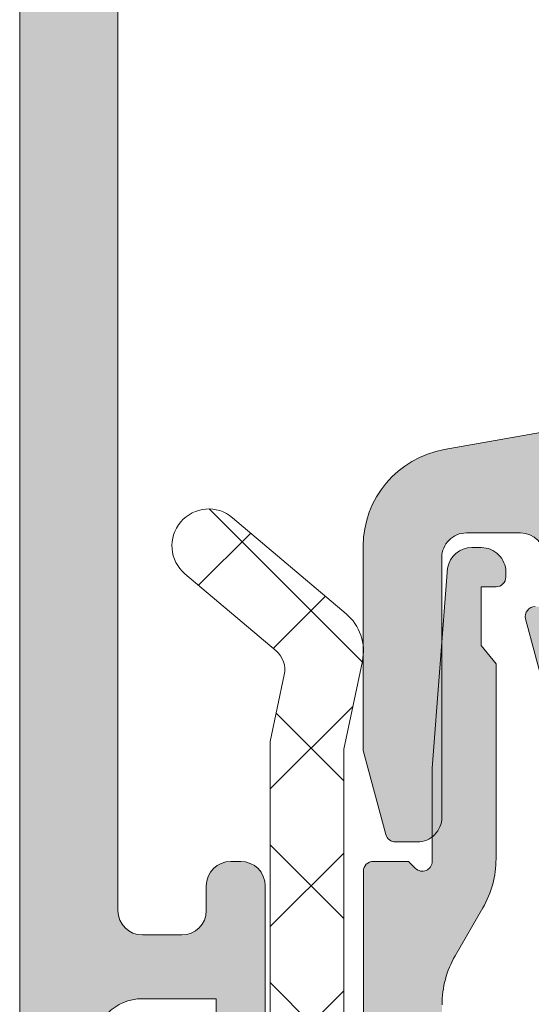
# Model space of a CAD drawing. Header units: millimetres. Extents: x 144573 to 336993, y 74252 to 247042.
# Tile 553 of 656: x 198233 to 198244, y 195401 to 195422. Entities that reach past the tile are written whole.
import ezdxf

# ---------------------------------------------------------------- set-up
doc = ezdxf.new("R2010")
doc.units = ezdxf.units.MM
doc.layers.add('FASÁDA DETAILNÍ', color=255, linetype='Continuous', lineweight=0)
doc.layers.add('NOVA', color=255, linetype='Continuous', lineweight=0)

# ---------------------------------------------------------------- blocks, each defined once
blk = doc.blocks.new('A$C69D17D4D')
at = {"layer": 'FASÁDA DETAILNÍ'}
h = blk.add_hatch(color=256, dxfattribs=at)
edge = h.paths.add_edge_path()
edge.add_arc((-24911.3180359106, 22023.51065356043), 0.5000674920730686, 180.007732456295, 269.9922675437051)
edge.add_line((-24911.31810339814, 22023.01058607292), (-24907.31810339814, 22023.01058607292))
edge.add_arc((-24907.31817088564, 22023.51065356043), 0.5000674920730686, 270.007732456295, 359.992267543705)
edge.add_line((-24906.81810339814, 22023.51058607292), (-24906.81810339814, 22024.81063490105))
edge.add_arc((-24907.31814029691, 22024.81059800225), 0.5000369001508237, 0.004227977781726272, 89.99577202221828)
edge.add_line((-24907.31810339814, 22025.31063490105), (-24907.81810339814, 22025.31063490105))
edge.add_line((-24907.81810339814, 22025.31063490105), (-24907.81810339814, 22024.31063490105))
edge.add_line((-24907.81810339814, 22024.31063490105), (-24909.31810339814, 22024.31063490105))
edge.add_arc((-24909.31814037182, 22025.31059792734), 0.9999630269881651, 179.9978814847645, 270.00211851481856, ccw=False)
edge.add_line((-24910.31810339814, 22025.31063490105), (-24910.31810339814, 22029.31063490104))
edge.add_arc((-24909.3180265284, 22029.31055803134), 1.000076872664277, 90.00440397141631, 179.9955960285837, ccw=False)
edge.add_line((-24909.31810339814, 22030.31063490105), (-24907.81810339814, 22030.31063490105))
edge.add_line((-24907.81810339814, 22030.31063490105), (-24907.81810339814, 22029.31063490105))
edge.add_line((-24907.81810339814, 22029.31063490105), (-24907.31810339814, 22029.31063490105))
edge.add_arc((-24907.31804592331, 22029.81057742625), 0.4999425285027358, 269.9934131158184, 360.0065868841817)
edge.add_line((-24906.81810339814, 22029.81063490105), (-24906.81810339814, 22032.61062269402))
edge.add_arc((-24907.31810339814, 22032.61062269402), 0.5, 0, 90)
edge.add_line((-24907.31810339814, 22033.11062269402), (-24907.51810339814, 22033.11062269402))
edge.add_arc((-24907.51810339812, 22032.61062269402), 0.5, 90, 180)
edge.add_line((-24908.01810339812, 22032.61062269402), (-24908.01810339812, 22032.11062269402))
edge.add_arc((-24908.51813849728, 22032.11065779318), 0.5000351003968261, 270.0040217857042, 359.9959782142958, ccw=False)
edge.add_line((-24908.51810339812, 22031.61062269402), (-24909.31810644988, 22031.61062269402))
edge.add_arc((-24909.31808988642, 22032.11063925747), 0.5000165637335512, 180.0018979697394, 269.9981020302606, ccw=False)
edge.add_line((-24909.81810644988, 22032.11062269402), (-24909.81810644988, 22063.4106165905))
edge.add_line((-24909.81810644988, 22063.4106165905), (-24909.38570981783, 22069.44907421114))
edge.add_arc((-24908.38649013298, 22069.41061815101), 0.9999594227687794, 90, 177.7959971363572, ccw=False)
edge.add_line((-24908.38649013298, 22070.41057757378), (-24901.71803792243, 22070.41057757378))
edge.add_arc((-24901.71803792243, 22069.91057757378), 0.5, -4.16889633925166e-10, 89.99999999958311, ccw=False)
edge.add_line((-24901.21803792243, 22069.91057757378), (-24901.21803792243, 22069.01057757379))
edge.add_arc((-24900.71803792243, 22069.01057757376), 0.5, 180, 270)
edge.add_line((-24900.71803792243, 22068.51057757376), (-24899.31803639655, 22068.51057757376))
edge.add_arc((-24899.05051580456, 22068.43174112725), 0.2788950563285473, 88.83541062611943, 163.580123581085, ccw=False)
edge.add_line((-24899.04484739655, 22068.71057857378), (-24898.59125339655, 22068.71057857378))
edge.add_arc((-24898.58559273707, 22068.43171047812), 0.2789255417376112, 16.424594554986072, 91.16287007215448, ccw=False)
edge.add_line((-24898.31804939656, 22068.51057757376), (-24896.43803839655, 22068.51057757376))
edge.add_arc((-24896.43803839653, 22068.81057757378), 0.3000000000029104, 270.0000000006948, 359.9999999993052)
edge.add_line((-24896.13803839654, 22068.81057757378), (-24896.13803839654, 22069.79055189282))
edge.add_arc((-24896.43803839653, 22069.7905518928), 0.3000000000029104, 6.948027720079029e-10, 89.9999999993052)
edge.add_line((-24896.43803839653, 22070.09055189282), (-24899.19803639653, 22070.09055189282))
edge.add_arc((-24899.19803639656, 22070.21055189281), 0.1199999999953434, 179.999999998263, 270.000000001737, ccw=False)
edge.add_line((-24899.31803639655, 22070.21055189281), (-24899.31803639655, 22074.51057757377))
edge.add_arc((-24898.81803639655, 22074.51057757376), 0.5, 90, 180, ccw=False)
edge.add_line((-24898.81803639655, 22075.01057757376), (-24898.11803639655, 22075.01057757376))
edge.add_line((-24898.11803639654, 22075.01057757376), (-24895.72521607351, 22073.62908211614))
edge.add_arc((-24895.65615618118, 22073.74869735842), 0.1381197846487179, 239.9999999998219, 360)
edge.add_line((-24895.51803639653, 22073.74869735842), (-24895.51803639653, 22077.51057757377))
edge.add_arc((-24893.51803639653, 22077.51057757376), 2, 90, 180, ccw=False)
edge.add_line((-24893.51803639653, 22079.51057757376), (-24892.95004101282, 22079.51057757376))
edge.add_arc((-24892.95004101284, 22080.01057757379), 0.500000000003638, 270, 304.4790717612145)
edge.add_arc((-24895.49751429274, 22083.72007617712), 4.999999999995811, 304.4790717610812, 354.6507719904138)
edge.add_arc((-24890.65616305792, 22083.27245778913), 0.1381197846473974, 352.2975625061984, 479.9999999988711)
edge.add_line((-24890.72522295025, 22083.3920730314), (-24893.11804327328, 22082.01057757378))
edge.add_line((-24893.11804327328, 22082.01057757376), (-24893.81804327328, 22082.01057757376))
edge.add_arc((-24893.81804327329, 22082.51057757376), 0.5, 180, 270, ccw=False)
edge.add_line((-24894.31804327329, 22082.51057757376), (-24894.31804327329, 22086.81060325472))
edge.add_arc((-24894.1980432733, 22086.81060325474), 0.1199999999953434, 90, 180, ccw=False)
edge.add_line((-24894.1980432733, 22086.93060325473), (-24891.43804527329, 22086.93060325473))
edge.add_arc((-24891.4380452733, 22087.23060325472), 0.3000000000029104, 270.0000000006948, 359.9999999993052)
edge.add_line((-24891.13804527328, 22087.23060325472), (-24891.13804527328, 22088.21057757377))
edge.add_arc((-24891.4380452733, 22088.21057757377), 0.3000000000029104, 6.948027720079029e-10, 89.9999999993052)
edge.add_line((-24891.43804527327, 22088.51057757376), (-24893.31805627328, 22088.51057757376))
edge.add_arc((-24893.58559961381, 22088.58944466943), 0.2789255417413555, 268.83712992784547, 343.57540544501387, ccw=False)
edge.add_line((-24893.5912602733, 22088.31057657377), (-24894.0448542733, 22088.31057657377))
edge.add_arc((-24894.0505226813, 22088.58941402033), 0.2788950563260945, 196.419876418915, 271.16458937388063, ccw=False)
edge.add_line((-24894.31804327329, 22088.51057757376), (-24897.31810175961, 22088.51057757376))
edge.add_line((-24897.31810175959, 22088.51057757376), (-24898.01820465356, 22087.81050520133))
edge.add_line((-24898.01820465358, 22087.81050520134), (-24898.01820465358, 22087.21049909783))
edge.add_line((-24898.01820465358, 22087.21049909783), (-24896.41819855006, 22087.21049909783))
edge.add_arc((-24896.41820799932, 22086.71048964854), 0.5000094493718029, 0.0010827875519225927, 89.99891721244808, ccw=False)
edge.add_line((-24895.91819855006, 22086.71049909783), (-24895.91819855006, 22086.31507101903))
edge.add_arc((-24896.41819855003, 22086.31507101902), 0.499999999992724, 344.99999999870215, 359.99999999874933, ccw=False)
edge.add_line((-24895.93523563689, 22086.18566149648), (-24896.31944443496, 22084.75177474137))
edge.add_arc((-24897.28537026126, 22085.01059378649), 0.9999999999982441, 270, 344.99999999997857, ccw=False)
edge.add_line((-24897.28537026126, 22084.01059378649), (-24903.01819244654, 22084.01059378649))
edge.add_line((-24903.01819244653, 22084.01059378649), (-24903.01819244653, 22087.21049909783))
edge.add_line((-24903.01819244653, 22087.21049909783), (-24902.21820465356, 22087.21049909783))
edge.add_line((-24902.21820465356, 22087.21049909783), (-24902.21820465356, 22087.81050520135))
edge.add_line((-24902.21820465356, 22087.81050520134), (-24903.43063751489, 22088.51048689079))
edge.add_line((-24903.43063751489, 22088.51048689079), (-24904.51819244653, 22088.51048689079))
edge.add_line((-24904.51819244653, 22088.51048689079), (-24904.51819244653, 22073.51057757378))
edge.add_arc((-24905.01819244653, 22073.51057757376), 0.5, -90, 0, ccw=False)
edge.add_line((-24905.01819244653, 22073.01057757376), (-24910.81810339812, 22073.01057757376))
edge.add_arc((-24910.81810339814, 22072.01057757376), 1, 90, 180)
edge.add_line((-24911.81810339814, 22072.01057757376), (-24911.81810339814, 22023.51058607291))
edge = h.paths.add_edge_path(flags=16)
edge.add_line((-24902.21820465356, 22082.41059378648), (-24897.81820465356, 22082.41059378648))
edge.add_arc((-24897.81820465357, 22081.91059378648), 0.5, 0, 90, ccw=False)
edge.add_line((-24897.31820465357, 22081.91059378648), (-24897.31820465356, 22077.51059378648))
edge.add_arc((-24897.81820465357, 22077.51059378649), 0.5, -90, 0, ccw=False)
edge.add_line((-24897.81820465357, 22077.01059378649), (-24902.21820465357, 22077.01059378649))
edge.add_arc((-24902.21820465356, 22077.51059378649), 0.5, 180, 270, ccw=False)
edge.add_line((-24902.71820465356, 22077.51059378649), (-24902.71820465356, 22081.91059378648))
edge.add_arc((-24902.21820465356, 22081.91059378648), 0.5, 90, 180, ccw=False)
h = blk.add_hatch(color=256, dxfattribs=at)
edge = h.paths.add_edge_path(flags=16)
edge.add_line((-24899.32188839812, 22040.71044225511), (-24895.12213839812, 22040.71044225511))
edge.add_ellipse((-24895.1221380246, 22040.21044262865), major_axis=(-0.4999996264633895, 0), ratio=1, start_angle=179.9999571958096, end_angle=270.0000428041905, ccw=False)
edge.add_line((-24894.62213839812, 22040.21044225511), (-24894.62213839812, 22035.81041825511))
edge.add_ellipse((-24895.1221380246, 22035.81041788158), major_axis=(-0.4999996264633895, 0), ratio=1, start_angle=89.99995719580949, end_angle=180.0000428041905, ccw=False)
edge.add_line((-24895.12213839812, 22035.3104182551), (-24899.32188739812, 22035.3104182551))
edge.add_ellipse((-24899.3218869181, 22035.81041873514), major_axis=(-0.5000004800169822, 0), ratio=1, start_angle=5.5005815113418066e-05, end_angle=89.99994499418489, ccw=False)
edge.add_line((-24899.82188739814, 22035.8104182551), (-24899.82188839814, 22040.2104422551))
edge.add_ellipse((-24899.32188877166, 22040.21044262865), major_axis=(-0.4999996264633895, 0), ratio=1, start_angle=-90.00004280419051, end_angle=4.280419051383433e-05, ccw=False)
edge = h.paths.add_edge_path()
edge.add_line((-24896.40848439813, 22042.70882325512), (-24903.17148439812, 22041.50906325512))
edge.add_arc((-24902.82214002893, 22039.53981162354), 1.999998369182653, 100.0595901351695, 180.0000392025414)
edge.add_line((-24904.82213839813, 22039.53981025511), (-24904.82213839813, 22035.37483725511))
edge.add_line((-24904.82213839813, 22035.37483725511), (-24904.36185739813, 22033.65704825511))
edge.add_arc((-24904.16867234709, 22033.70881217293), 0.1999999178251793, 195.0000385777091, 269.9999853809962)
edge.add_line((-24904.16867239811, 22033.50881225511), (-24903.72213839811, 22033.50881225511))
edge.add_arc((-24903.72213802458, 22034.00881188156), 0.4999996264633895, 269.9999571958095, 360.0000428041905)
edge.add_line((-24903.22213839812, 22034.00881225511), (-24903.22213839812, 22039.30881225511))
edge.add_arc((-24902.72213877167, 22039.30881262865), 0.4999996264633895, 89.99995719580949, 180.0000428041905, ccw=False)
edge.add_line((-24902.72213839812, 22039.80881225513), (-24901.62188839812, 22039.80881225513))
edge.add_arc((-24901.62188887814, 22039.30881177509), 0.5000004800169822, 5.5005815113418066e-05, 89.99994499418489, ccw=False)
edge.add_line((-24901.12188839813, 22039.30881225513), (-24901.12188839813, 22038.30881225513))
edge.add_line((-24901.12188839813, 22038.30881225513), (-24901.32188839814, 22038.30881225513))
edge.add_arc((-24901.32188810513, 22038.10881211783), 0.2000001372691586, 90.00008393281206, 195.0000053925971)
edge.add_line((-24901.51507339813, 22038.05704825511), (-24901.12188739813, 22036.58966025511))
edge.add_line((-24901.12188739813, 22036.58966025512), (-24901.12188739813, 22034.50881225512))
edge.add_arc((-24900.12188643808, 22034.50881321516), 1.000000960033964, 180.0000550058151, 269.9999449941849)
edge.add_line((-24900.12188739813, 22033.50881225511), (-24889.22238539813, 22033.50881225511))
edge.add_arc((-24889.2223851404, 22033.90881259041), 0.400000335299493, 269.9999630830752, 389.9999168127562)
edge.add_line((-24888.87597439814, 22034.10881225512), (-24889.37414039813, 22034.97166025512))
edge.add_line((-24889.37414039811, 22034.97166025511), (-24889.80201039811, 22036.46382125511))
edge.add_arc((-24890.09038919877, 22036.38112987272), 0.3000003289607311, 16.00001688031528, 120.1792412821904)
edge.add_line((-24890.24120139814, 22036.64046725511), (-24892.70681239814, 22035.20873225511))
edge.add_line((-24892.70681239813, 22035.20873225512), (-24893.12723139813, 22035.20873225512))
edge.add_arc((-24893.13072390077, 22035.40030053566), 0.1916001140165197, 177.4777781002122, 271.04445002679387, ccw=False)
edge.add_line((-24893.32213839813, 22035.40873225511), (-24893.32213839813, 22041.89817125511))
edge.add_arc((-24893.12297186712, 22041.91640900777), 0.1999998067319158, 65.85905186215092, 185.2320045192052, ccw=False)
edge.add_line((-24893.04117539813, 22042.09891725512), (-24890.65749039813, 22041.03059625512))
edge.add_arc((-24890.57569364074, 22041.21310485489), 0.2000002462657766, 245.8590177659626, 338.0262022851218)
edge.add_line((-24890.39022239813, 22041.1382682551), (-24889.57386239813, 22043.16149625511))
edge.add_arc((-24889.94480427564, 22043.31116936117), 0.3999998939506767, 338.0261821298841, 450.0000175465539)
edge.add_line((-24889.94480439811, 22043.71116925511), (-24892.00895139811, 22043.71117025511))
edge.add_arc((-24892.00895226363, 22043.41117061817), 0.2999996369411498, 89.99983470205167, 142.0950865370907)
edge.add_arc((-24892.48237182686, 22043.77978116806), 0.300000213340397, 254.0001379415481, 322.09534749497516, ccw=False)
edge.add_line((-24892.56506239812, 22043.49140225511), (-24893.32295139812, 22043.70872425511))
edge.add_arc((-24893.3229518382, 22042.10872520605), 1.599999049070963, 89.9999842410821, 148.4076055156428)
edge.add_arc((-24895.11172388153, 22043.20885722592), 0.4999999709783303, 270.00154508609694, 328.40766403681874, ccw=False)
edge.add_line((-24895.11171039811, 22042.70885725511), (-24896.40848439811, 22042.70882325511))
h = blk.add_hatch(dxfattribs=at)
h.set_pattern_fill('ANSI37', color=256, scale=0.625, angle=-1.272221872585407e-14, style=0)
h.set_pattern_definition([(44.99999999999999, (-24904.81810339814, 22033.01058625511), (-1.403165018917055, 1.403165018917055), []), (135, (-24904.81810339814, 22033.01058625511), (-1.403165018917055, -1.403165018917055), [])])
edge = h.paths.add_edge_path()
edge.add_ellipse((-24900.19754156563, 22024.12367074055), major_axis=(-5.039467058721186, 0), ratio=1, start_angle=4.964461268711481, end_angle=60.20821553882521)
edge.add_ellipse((-24902.5523417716, 22020.01058626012), major_axis=(-0.3000000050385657, 0), ratio=1, start_angle=60.20782701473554, end_angle=89.99930738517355)
edge.add_line((-24902.55234539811, 22019.71058625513), (-24902.01806139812, 22019.71058325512))
edge.add_ellipse((-24902.01806016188, 22020.01058301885), major_axis=(-0.2999997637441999, 0), ratio=1, start_angle=89.99976389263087, end_angle=180.0000451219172)
edge.add_line((-24901.71806039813, 22020.01058325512), (-24901.71806039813, 22021.56058025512))
edge.add_ellipse((-24901.41804975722, 22021.56057261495), major_axis=(-0.3000106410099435, 0), ratio=1, start_angle=270.0043239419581, end_angle=359.9985408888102, ccw=False)
edge.add_line((-24901.41807239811, 22021.86058325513), (-24900.01809039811, 22021.86059425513))
edge.add_ellipse((-24900.0180932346, 22022.16058409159), major_axis=(-0.2999898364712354, 0), ratio=1, start_angle=90.00054174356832, end_angle=179.9996492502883)
edge.add_line((-24899.71810339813, 22022.16058225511), (-24899.71810339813, 22023.86059425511))
edge.add_ellipse((-24900.01811353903, 22023.86058711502), major_axis=(-0.3000101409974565, 0), ratio=1, start_angle=180.0013636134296, end_angle=269.99558056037)
edge.add_line((-24900.01809039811, 22024.1605972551), (-24901.58192139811, 22024.1605862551))
edge.add_ellipse((-24901.61477842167, 22024.46174531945), major_axis=(-0.3029461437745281, 0), ratio=1, start_angle=-13.483577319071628, end_angle=96.22645090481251, ccw=False)
edge.add_ellipse((-24912.93074274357, 22033.16666845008), major_axis=(-14.0007663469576, 0), ratio=1, start_angle=141.9243799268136, end_angle=164.6982677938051)
edge.add_ellipse((-24898.93850496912, 22029.35995487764), major_axis=(-0.5004721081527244, 0), ratio=1, start_angle=230.1933656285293, end_angle=347.08239147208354, ccw=False)
edge.add_line((-24898.61810339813, 22029.74442225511), (-24898.61810339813, 22021.46114325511))
edge.add_ellipse((-24899.11810310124, 22021.46114378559), major_axis=(-0.4999997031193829, 0), ratio=1, start_angle=119.99998035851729, end_angle=179.9999392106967, ccw=False)
edge.add_line((-24898.86810339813, 22021.02813125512), (-24899.16810339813, 22020.85492525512))
edge.add_ellipse((-24898.918103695, 22020.42191272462), major_axis=(-0.4999997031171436, 0), ratio=1, start_angle=299.9999803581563, end_angle=359.9999392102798)
edge.add_line((-24899.41810339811, 22020.42191325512), (-24899.41810339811, 22018.79256525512))
edge.add_ellipse((-24898.41810404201, 22018.79256447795), major_axis=(-0.9999993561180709, 0), ratio=1, start_angle=-4.452882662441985e-05, end_angle=59.94966113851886)
edge.add_ellipse((-24902.57443082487, 22011.6081837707), major_axis=(-7.3000234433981, 0), ratio=1, start_angle=191.2855536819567, end_angle=239.94964541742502, ccw=False)
edge.add_ellipse((-24895.5180938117, 22013.4234158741), major_axis=(-0.3999905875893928, 0), ratio=1, start_angle=20.501829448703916, end_angle=104.85297522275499, ccw=False)
edge.add_ellipse((-24901.86719193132, 22011.04934892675), major_axis=(-6.378448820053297, 0), ratio=1, start_angle=200.5018745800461, end_angle=255.5474022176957)
edge.add_line((-24900.27526539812, 22017.2259482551), (-24901.68597239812, 22017.5895352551))
edge.add_line((-24901.68597239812, 22017.5895352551), (-24902.54867339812, 22017.7996482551))
edge.add_ellipse((-24901.21810836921, 22023.13627097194), major_axis=(-5.499995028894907, 0), ratio=1, start_angle=-3.420221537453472e-05, end_angle=76.00004503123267, ccw=False)
edge.add_line((-24906.71810339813, 22023.13627425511), (-24906.71810339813, 22035.55430225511))
edge.add_line((-24906.71810339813, 22035.55430225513), (-24906.43048439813, 22036.91735925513))
edge.add_ellipse((-24906.91971072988, 22037.02059187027), major_axis=(-0.4999993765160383, 0), ratio=1, start_angle=168.0846992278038, end_angle=229.7162484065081)
edge.add_line((-24906.59642439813, 22037.40201725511), (-24908.45303239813, 22038.97562825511))
edge.add_ellipse((-24907.96810289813, 22039.54776725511), major_axis=(-0.7499997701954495, 0), ratio=1, start_angle=-130.2837061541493, end_angle=49.71629384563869, ccw=False)
edge.add_line((-24907.48317339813, 22040.1199062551), (-24905.17152939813, 22038.1606202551))
edge.add_ellipse((-24905.81810156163, 22037.39776864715), major_axis=(-0.999999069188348, 0), ratio=1, start_angle=168.0847521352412, end_angle=229.7163013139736, ccw=False)
edge.add_line((-24904.83964839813, 22037.1913042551), (-24905.21810339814, 22035.3977672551))
edge.add_line((-24905.21810339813, 22035.39776725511), (-24905.21810339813, 22023.68756625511))
h = blk.add_hatch(color=256, dxfattribs=at)
edge = h.paths.add_edge_path()
edge.add_line((-24902.41810339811, 22037.51058625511), (-24902.11810339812, 22037.13738125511))
edge.add_line((-24902.11810339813, 22037.1373812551), (-24902.11810339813, 22033.1641762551))
edge.add_ellipse((-24904.11811060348, 22033.16417785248), major_axis=(-2.000007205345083, 0), ratio=1, start_angle=150.0000663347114, end_angle=179.9999542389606, ccw=False)
edge.add_line((-24902.38605239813, 22032.16417625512), (-24902.95015439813, 22031.18712425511))
edge.add_ellipse((-24901.21809619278, 22030.18712265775), major_axis=(-2.000007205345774, 0), ratio=1, start_angle=330.0000663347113, end_angle=359.9999542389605)
edge.add_line((-24903.21810339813, 22030.18712425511), (-24903.21810339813, 22024.46729025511))
edge.add_ellipse((-24902.71810377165, 22024.46728988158), major_axis=(-0.4999996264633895, 0), ratio=1, start_angle=-4.280419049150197e-05, end_angle=90.00004280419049)
edge.add_line((-24902.71810339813, 22023.96729025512), (-24900.81810339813, 22023.96729025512))
edge.add_ellipse((-24900.81784541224, 22023.46754824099), major_axis=(-0.4997420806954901, 0), ratio=1, start_angle=179.9704217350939, end_angle=270.0295782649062, ccw=False)
edge.add_line((-24900.31810339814, 22023.46729025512), (-24900.31810339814, 22022.46729025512))
edge.add_ellipse((-24900.81784541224, 22022.46703226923), major_axis=(-0.4997420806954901, 0), ratio=1, start_angle=89.97042173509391, end_angle=180.0295782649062, ccw=False)
edge.add_line((-24900.81810339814, 22021.96729025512), (-24901.81810339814, 22021.96729025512))
edge.add_ellipse((-24901.81836394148, 22021.46755079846), major_axis=(-0.4997395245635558, 0), ratio=1, start_angle=-90.029871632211, end_angle=0.02987163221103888)
edge.add_line((-24902.31810339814, 22021.46729025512), (-24902.31810339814, 22020.46729025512))
edge.add_ellipse((-24902.81785152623, 22020.46703638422), major_axis=(-0.49974819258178, 0), ratio=1, start_angle=89.97112306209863, end_angle=180.0291061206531, ccw=False)
edge.add_line((-24902.81810339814, 22019.96728825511), (-24903.05113439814, 22019.96728825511))
edge.add_ellipse((-24903.0511348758, 22020.46728746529), major_axis=(-0.4999992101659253, 0), ratio=1, start_angle=53.75068699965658, end_angle=90.00005473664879, ccw=False)
edge.add_ellipse((-24901.2180969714, 22022.96729082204), major_axis=(-3.600006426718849, 0), ratio=1, start_angle=4.0853635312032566e-05, end_angle=53.7506139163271, ccw=False)
edge.add_line((-24904.81810339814, 22022.96728825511), (-24904.81810339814, 22032.91058625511))
edge.add_ellipse((-24904.61810354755, 22032.91058640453), major_axis=(-0.1999998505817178, 0), ratio=1, start_angle=-90.00004280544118, end_angle=4.280335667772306e-05, ccw=False)
edge.add_line((-24904.61810339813, 22033.11058625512), (-24903.90088239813, 22033.11058625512))
edge.add_line((-24903.90088239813, 22033.11058625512), (-24903.75998339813, 22032.96962525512))
edge.add_ellipse((-24903.61810346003, 22033.11058662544), major_axis=(-0.2000000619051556, 0), ratio=1, start_angle=44.8139243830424, end_angle=179.9998939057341)
edge.add_line((-24903.41810339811, 22033.11058625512), (-24903.41810339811, 22035.01015525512))
edge.add_line((-24903.41810339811, 22035.01015525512), (-24903.10378539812, 22039.08880325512))
edge.add_ellipse((-24902.6099407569, 22039.01058574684), major_axis=(-0.5000005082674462, 0), ratio=1, start_angle=270.00007347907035, end_angle=350.99997723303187, ccw=False)
edge.add_line((-24902.60994139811, 22039.51058625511), (-24902.41810339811, 22039.51058625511))
edge.add_ellipse((-24902.4181030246, 22039.01058662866), major_axis=(-0.4999996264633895, 0), ratio=1, start_angle=179.9999571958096, end_angle=270.0000428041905, ccw=False)
edge.add_line((-24901.91810339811, 22039.01058625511), (-24901.91810339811, 22038.91058625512))
edge.add_ellipse((-24902.11810324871, 22038.91058610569), major_axis=(-0.1999998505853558, 0), ratio=1, start_angle=89.9999571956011, end_angle=180.0000428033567, ccw=False)
edge.add_line((-24902.11810339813, 22038.71058625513), (-24902.41810339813, 22038.71058625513))
edge.add_line((-24902.41810339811, 22038.71058625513), (-24902.41810339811, 22037.51058625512))
for points in [[(-24910.31810339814, 22029.31063490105, -0.4141685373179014), (-24909.31810339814, 22030.31063490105), (-24907.81810339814, 22030.31063490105), (-24907.81810339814, 22029.31063490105)], [(-24906.81810339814, 22029.81063490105), (-24906.81810339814, 22032.61062269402, 0.4142135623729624), (-24907.31810339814, 22033.11062269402), (-24907.51810339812, 22033.11062269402, 0.414213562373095), (-24908.01810339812, 22032.61062269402), (-24908.01810339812, 22032.11062269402, -0.4141724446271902), (-24908.51810339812, 22031.61062269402), (-24909.31810644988, 22031.61062269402, -0.4141941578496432), (-24909.81810644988, 22032.11062269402), (-24909.81810644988, 22063.4106165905)], [(-24911.81810339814, 22072.01057757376), (-24911.81810339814, 22023.51058607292, 0.4141345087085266)], [(-24896.40848439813, 22042.70882325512), (-24903.17148439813, 22041.50906325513), (-24903.17148439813, 22041.50906325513, 0.363676), (-24904.82213839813, 22039.53981025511), (-24904.82213839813, 22035.37483725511), (-24904.36185739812, 22033.65704825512), (-24904.36185739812, 22033.65704825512, 0.339454), (-24904.16867239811, 22033.50881225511), (-24903.72213839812, 22033.50881225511), (-24903.72213839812, 22033.50881225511, 0.414214), (-24903.22213839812, 22034.00881225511), (-24903.22213839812, 22039.30881225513), (-24903.22213839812, 22039.30881225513, -0.414214), (-24902.72213839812, 22039.80881225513), (-24901.62188839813, 22039.80881225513), (-24901.62188839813, 22039.80881225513, -0.414213), (-24901.12188839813, 22039.30881225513)], [(-24901.32188839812, 22038.30881225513, 0.493145), (-24901.51507339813, 22038.05704825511), (-24901.12188739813, 22036.58966025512)]]:
    blk.add_lwpolyline(points, format="xyb", dxfattribs=at)
at = {"layer": 'FASÁDA DETAILNÍ', "extrusion": (0, 0, -1)}
for points in [[(24906.71810339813, 22023.13627425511), (24906.71810339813, 22035.55430225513), (24906.43048439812, 22036.91735925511), (24906.43048439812, 22036.91735925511, -0.275594), (24906.59642439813, 22037.40201725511), (24908.45303239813, 22038.97562825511), (24908.45303239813, 22038.97562825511, 1), (24907.48317339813, 22040.1199062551), (24905.17152939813, 22038.1606202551), (24905.17152939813, 22038.1606202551, 0.275594), (24904.83964839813, 22037.1913042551), (24905.21810339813, 22035.39776725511), (24905.21810339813, 22023.6875662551)], [(24904.81810339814, 22022.96728825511), (24904.81810339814, 22032.91058625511), (24904.81810339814, 22032.91058625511, 0.414214), (24904.61810339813, 22033.11058625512), (24903.90088239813, 22033.11058625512), (24903.75998339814, 22032.96962525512), (24903.75998339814, 22032.96962525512, -0.669353), (24903.41810339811, 22033.11058625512), (24903.41810339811, 22035.01015525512), (24903.10378539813, 22039.08880325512), (24903.10378539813, 22039.08880325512, 0.368919), (24902.60994139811, 22039.51058625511), (24902.41810339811, 22039.51058625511), (24902.41810339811, 22039.51058625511, 0.414214), (24901.91810339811, 22039.01058625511), (24901.91810339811, 22038.91058625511), (24901.91810339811, 22038.91058625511, 0.414214), (24902.11810339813, 22038.71058625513), (24902.41810339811, 22038.71058625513), (24902.41810339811, 22037.51058625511), (24902.41810339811, 22037.51058625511), (24902.11810339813, 22037.1373812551), (24902.11810339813, 22033.16417625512), (24902.11810339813, 22033.16417625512, 0.131652), (24902.38605239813, 22032.16417625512), (24902.95015439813, 22031.18712425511), (24902.95015439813, 22031.18712425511, -0.131652), (24903.21810339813, 22030.18712425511)]]:
    blk.add_lwpolyline(points, format="xyb", dxfattribs=at)

msp = doc.modelspace()

# ---------------------------------------------------------------- block references
at = {"layer": 'NOVA', "ltscale": 300}
msp.add_blockref('A$C69D17D4D', (223144.9987451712, 173371.2585875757), dxfattribs=at)

doc.saveas('drawing.dxf')
